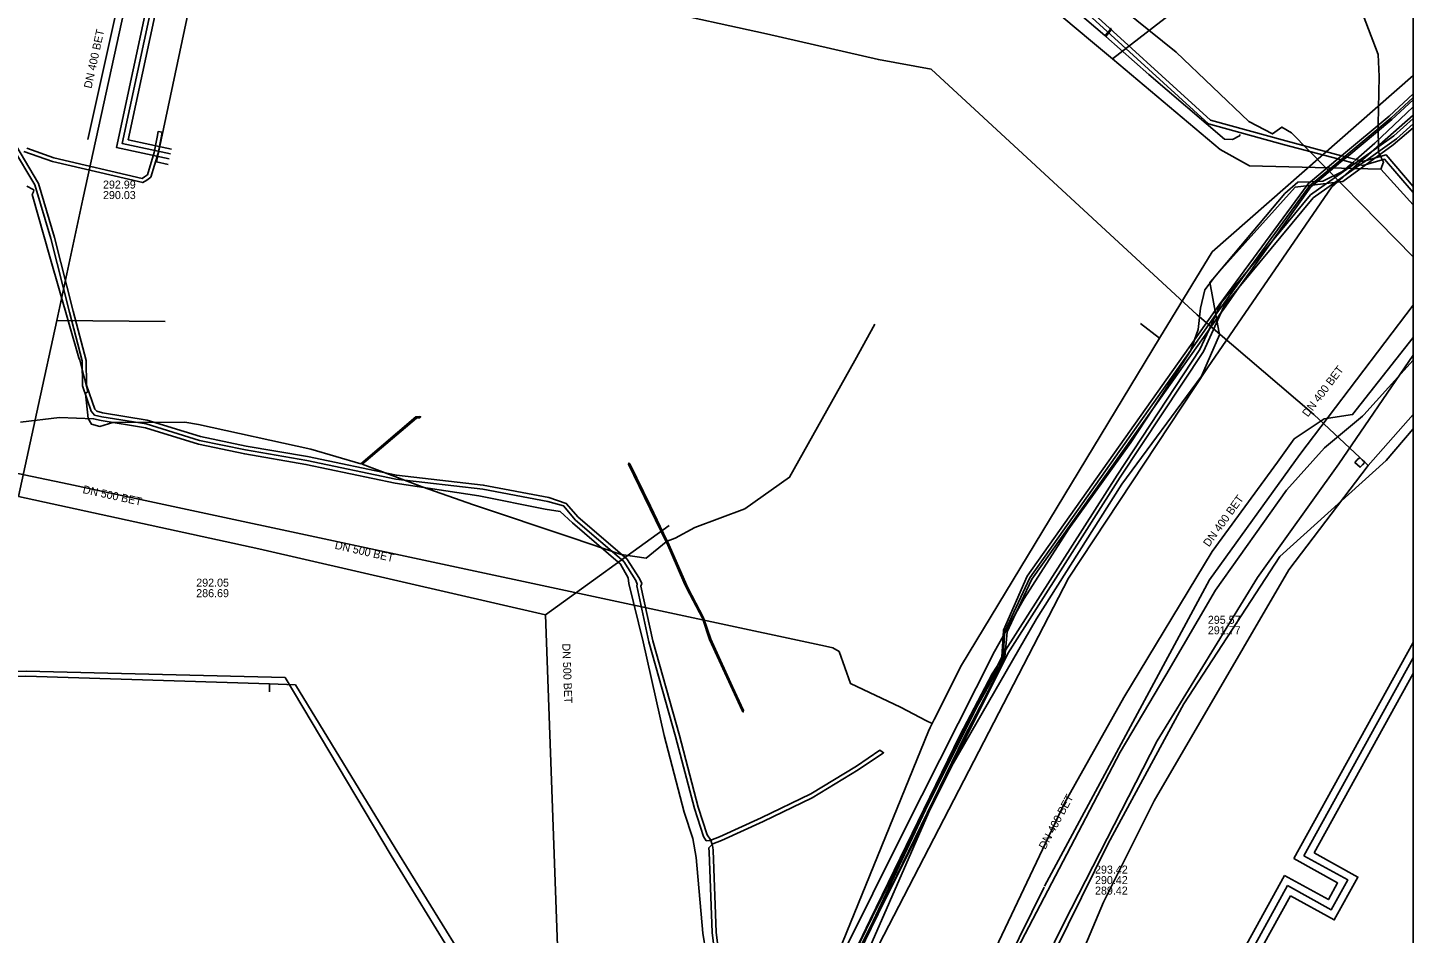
# Model space of a CAD drawing. Extents: x -598233 to -596890, y -1157848 to -1156431.
# Drawn here: x -597029 to -596890.5, y -1156824 to -1156733.5 of the extents above; entities that cross this region are included whole.
import ezdxf

# ---------------------------------------------------------------- set-up
doc = ezdxf.new("R2010")
doc.units = 0
for name, color, linetype in [('Vrstva 12', 7, 'Continuous'), ('Vrstva 13', 7, 'Continuous'), ('Vrstva 19', 7, 'Continuous'), ('Vrstva 25', 7, 'Continuous'), ('Vrstva 26', 7, 'Continuous'), ('Vrstva 42', 7, 'Continuous'), ('Vrstva 44', 7, 'Continuous'), ('Vrstva 55', 7, 'Continuous'), ('Vrstva 58', 7, 'Continuous'), ('Vrstva 60', 7, 'Continuous'), ('Vrstva 9', 7, 'Continuous'), ('zajmove_uzemi', 7, 'Continuous')]:
    doc.layers.add(name, color=color, linetype=linetype)

msp = doc.modelspace()

# ---------------------------------------------------------------- linework, layer by layer
at = {"layer": 'Vrstva 12'}
msp.add_line((-596893.72, -1156747.64), (-596890.46, -1156751.19), dxfattribs=at)
for points in [[(-596922.52, -1156734.93), (-596930.29, -1156728.41), (-596934.88, -1156725.51), (-596940.61, -1156722.86), (-596954.61, -1156719.36)], [(-597010.12, -1156723.02), (-597011.18, -1156723.69), (-597011.43, -1156724.89), (-597016.1, -1156746.9), (-597014.93, -1156747.15)], [(-596904.44, -1156724.14), (-596920.53, -1156736.62)], [(-596897.93, -1156726.66), (-596896.69, -1156728.97), (-596893.96, -1156736.18), (-596893.86, -1156738.38), (-596893.97, -1156743.17), (-596893.95, -1156745.94), (-596893.43, -1156746.93), (-596893.72, -1156747.64)], [(-596920.53, -1156736.62), (-596922.52, -1156734.93)], [(-596906.83, -1156747.3), (-596909.77, -1156745.67), (-596920.53, -1156736.62)], [(-596893.72, -1156747.64), (-596906.83, -1156747.3)], [(-596903.15, -1156779.71), (-596899.33, -1156775.48), (-596895.53, -1156772.32), (-596895.39, -1156772.18), (-596890.46, -1156766.72)], [(-596930.04, -1156825.5), (-596919.76, -1156805.9), (-596915.21, -1156798.19), (-596910.25, -1156789.71), (-596903.15, -1156779.71)]]:
    msp.add_lwpolyline(points, dxfattribs=at)
at = {"layer": 'Vrstva 13'}
for p, q in [((-596915.85, -1156764.53), (-596917.74, -1156763.05)), ((-596935.64, -1156797.2), (-596938.36, -1156802.63)), ((-597004.8, -1156799.39), (-597004.82, -1156799.87)), ((-597004.8, -1156799.07), (-597004.8, -1156799.39)), ((-596939.12, -1156802.77), (-596938.56, -1156803.02)), ((-596938.56, -1156803.02), (-596938.76, -1156803.44)), ((-596938.36, -1156802.63), (-596938.56, -1156803.02))]:
    msp.add_line(p, q, dxfattribs=at)
for points in [[(-597150.21, -1156738.81), (-597130.74, -1156756.02), (-597129.3, -1156757.29), (-597024.86, -1156779.12), (-596949.21, -1156795.28)], [(-596890.46, -1156738.26), (-596910.57, -1156755.9), (-596915.85, -1156764.53), (-596935.64, -1156797.2)], [(-596982.85, -1156830.68), (-596992.24, -1156815.47), (-597002.22, -1156799.16), (-597004.8, -1156799.07), (-597029.18, -1156798.3), (-597059.44, -1156798.45), (-597071.85, -1156797.45), (-597095.49, -1156795.95), (-597101.61, -1156795.63), (-597101.97, -1156795.93), (-597102.27, -1156796.72), (-597110.39, -1156816.16), (-597113.12, -1156821.94), (-597116.17, -1156826.24)], [(-596949.21, -1156795.28), (-596948.5, -1156795.46), (-596947.85, -1156795.83), (-596946.74, -1156799.04), (-596941.72, -1156801.4), (-596939.12, -1156802.77)], [(-596938.76, -1156803.44), (-596938.92, -1156803.8), (-596947.54, -1156824.9), (-596949.46, -1156829.5), (-596934.8, -1156842.4)]]:
    msp.add_lwpolyline(points, dxfattribs=at)
at = {"layer": 'Vrstva 19'}
for points in [[(-597039.34, -1156716.16), (-597017.63, -1156720.79), (-597000.4, -1156724.25), (-596966.43, -1156731.65), (-596955.13, -1156734.11), (-596943.94, -1156736.68), (-596938.65, -1156737.65), (-596912.06, -1156762.18), (-596900.41, -1156772.14), (-596895.82, -1156776.43)], [(-597017.63, -1156720.79), (-597017.77, -1156721.24), (-597022.96, -1156744.66)], [(-596890.46, -1156772.16), (-596894.96, -1156777.24), (-596902.9, -1156787.67), (-596916.35, -1156810.75), (-596921.34, -1156820.69), (-596921.42, -1156820.88), (-596923.29, -1156825.32)], [(-596895.82, -1156776.43), (-596896.06, -1156776.68), (-596896.3, -1156776.94), (-596895.78, -1156777.42), (-596895.55, -1156777.16)], [(-596895.57, -1156776.67), (-596895.82, -1156776.43)], [(-596895.55, -1156777.16), (-596895.31, -1156776.91), (-596895.57, -1156776.67)], [(-596894.96, -1156777.24), (-596895.31, -1156776.91)], [(-596948.53, -1156867.85), (-596948.8, -1156867.73), (-596964.74, -1156859.99), (-596965.12, -1156859.79), (-596963.99, -1156856.87), (-596964.57, -1156856.65), (-596967.48, -1156854.93), (-596969.17, -1156853.66), (-596971.89, -1156850.17), (-596983.64, -1156830.87), (-596992.65, -1156816.23), (-597003.25, -1156798.44), (-597029.14, -1156797.81), (-597057.59, -1156797.99), (-597061.06, -1156797.77), (-597071.98, -1156796.79), (-597087.41, -1156795.86), (-597102.05, -1156795.07), (-597103.22, -1156797.72)]]:
    msp.add_lwpolyline(points, dxfattribs=at)
at = {"layer": 'Vrstva 25'}
for p, q in [((-596901.39, -1156816.24), (-596890.46, -1156796.47)), ((-596934.11, -1156875.44), (-596903.03, -1156819.22))]:
    msp.add_line(p, q, dxfattribs=at)
for points in [[(-596994.39, -1156690.95), (-596998.38, -1156709.53), (-597011.29, -1156706.75), (-597019.52, -1156745.08), (-597014.71, -1156746.11)], [(-596903.03, -1156819.22), (-596898.66, -1156821.64), (-596897.01, -1156818.66), (-596901.39, -1156816.24)]]:
    msp.add_lwpolyline(points, dxfattribs=at)
at = {"layer": 'Vrstva 26'}
for p, q in [((-596902.41, -1156816.53), (-596890.46, -1156794.92)), ((-596900.37, -1156815.95), (-596890.46, -1156798.02)), ((-596934.89, -1156875.32), (-596903.33, -1156818.2)), ((-596933.32, -1156875.57), (-596902.74, -1156820.24))]:
    msp.add_line(p, q, dxfattribs=at)
for points in [[(-597014.82, -1156746.6), (-597020.11, -1156745.46), (-597011.67, -1156706.16), (-596998.76, -1156708.93), (-596994.98, -1156691.33)], [(-596994, -1156691.54), (-596997.99, -1156710.12), (-597010.91, -1156707.34), (-597018.92, -1156744.69), (-597014.61, -1156745.62)], [(-596903.33, -1156818.2), (-596898.95, -1156820.62), (-596898.03, -1156818.95), (-596902.41, -1156816.53)], [(-596902.74, -1156820.24), (-596898.36, -1156822.65), (-596895.99, -1156818.37), (-596900.37, -1156815.95)]]:
    msp.add_lwpolyline(points, dxfattribs=at)
at = {"layer": 'Vrstva 42'}
for points in [[(-597029.35, -1156745.86), (-597026.49, -1156746.87), (-597017.48, -1156748.98), (-597017.07, -1156748.73), (-597016.67, -1156748.43), (-597015.94, -1156746.05), (-597015.65, -1156744.5), (-597015.55, -1156743.95), (-597015.75, -1156743.91), (-597015.95, -1156743.87), (-597016.04, -1156744.43), (-597016.33, -1156745.96), (-597017.01, -1156748.19), (-597017.3, -1156748.4), (-597017.54, -1156748.55), (-597026.38, -1156746.49), (-597029.08, -1156745.53)], [(-596959.85, -1156829.61), (-596960.54, -1156823.91), (-596960.86, -1156815.87), (-596960.88, -1156815.45), (-596960.8, -1156815.35), (-596960.56, -1156815.12), (-596960.49, -1156815.06), (-596959.63, -1156814.7), (-596955.47, -1156812.8), (-596950.54, -1156810.45), (-596945.97, -1156807.65), (-596943.42, -1156805.94), (-596943.57, -1156805.84), (-596943.79, -1156805.69), (-596946.14, -1156807.28), (-596950.69, -1156810.05), (-596955.64, -1156812.44), (-596959.81, -1156814.34), (-596960.69, -1156814.68), (-596960.77, -1156814.71), (-596961.14, -1156814.74), (-596961.41, -1156814.33), (-596962.33, -1156811.52), (-596964.21, -1156804.32), (-596966.88, -1156794.86), (-596968.09, -1156789.28), (-596968.06, -1156789.09), (-596968.18, -1156788.73), (-596969.39, -1156786.83), (-596974.22, -1156782.69), (-596975.41, -1156781.27), (-596976.97, -1156780.83), (-596983.49, -1156779.6), (-596992.19, -1156778.6), (-597001.08, -1156776.74), (-597007.2, -1156775.69), (-597011.8, -1156774.74), (-597017.12, -1156773.09), (-597021.57, -1156772.37), (-597022.31, -1156772.2), (-597022.62, -1156771.8), (-597023.49, -1156769.27), (-597023.52, -1156766.8), (-597024.81, -1156761.93), (-597026.68, -1156754.56), (-597028.27, -1156749.21), (-597030.49, -1156745.46)], [(-596959.45, -1156829.56), (-596960.14, -1156823.88), (-596960.46, -1156815.73), (-596960.49, -1156815.39), (-596960.56, -1156815.12), (-596960.68, -1156814.71), (-596960.69, -1156814.68), (-596961.05, -1156814.16), (-596961.95, -1156811.4), (-596963.82, -1156804.21), (-596966.5, -1156794.76), (-596967.68, -1156789.29), (-596967.6, -1156789.03), (-596967.83, -1156788.54), (-596969.09, -1156786.57), (-596973.94, -1156782.4), (-596975.14, -1156781.03), (-596976.87, -1156780.45), (-596983.43, -1156779.2), (-596992.12, -1156778.21), (-597001.01, -1156776.35), (-597007.13, -1156775.3), (-597011.7, -1156774.35), (-597017.03, -1156772.7), (-597021.5, -1156771.97), (-597022.07, -1156771.83), (-597022.26, -1156771.61), (-597023.09, -1156769.2), (-597023.12, -1156766.75), (-597024.42, -1156761.83), (-597026.3, -1156754.45), (-597027.9, -1156749.05), (-597030.15, -1156745.25)], [(-596960.6, -1156829.58), (-596961.49, -1156823.97), (-596962.15, -1156816.42), (-596962.49, -1156814.52), (-596963.35, -1156811.9), (-596965.34, -1156804.21), (-596967.44, -1156794.85), (-596968.87, -1156789.04), (-596968.95, -1156788.48), (-596969.7, -1156787.1), (-596974.5, -1156782.97), (-596975.76, -1156781.84), (-596977.25, -1156781.59), (-596983.89, -1156780.27), (-596992.25, -1156779), (-597001.16, -1156777.13), (-597007.28, -1156776.08), (-597011.9, -1156775.12), (-597017.21, -1156773.48), (-597021.63, -1156772.76), (-597022.39, -1156772.58), (-597025.8, -1156772.44), (-597029.69, -1156772.91)]]:
    msp.add_lwpolyline(points, dxfattribs=at)
at = {"layer": 'Vrstva 44'}
for p, q in [((-596892.88, -1156742.33), (-596890.46, -1156740.11)), ((-596890.46, -1156740.47), (-596892.71, -1156742.53)), ((-596892.6, -1156742.67), (-596890.46, -1156740.72))]:
    msp.add_line(p, q, dxfattribs=at)
for points in [[(-596924.08, -1156731.13), (-596910.93, -1156743.1), (-596903.33, -1156745.19), (-596898.01, -1156746.61), (-596897.69, -1156746.69), (-596897.49, -1156746.74), (-596896.53, -1156747), (-596896.31, -1156747.06), (-596895.8, -1156747.2), (-596895.52, -1156747.27), (-596893.33, -1156746.64), (-596890.46, -1156749.96)], [(-596923.83, -1156730.82), (-596910.74, -1156742.74), (-596903.22, -1156744.8), (-596897.63, -1156746.29), (-596897.32, -1156746.38), (-596897.12, -1156746.43), (-596896.17, -1156746.68), (-596895.88, -1156746.76), (-596895.53, -1156746.85), (-596895.18, -1156746.76), (-596893.19, -1156746.19), (-596890.46, -1156749.35)], [(-596947.56, -1156826.18), (-596941.41, -1156813.85), (-596932.33, -1156795.84), (-596931.47, -1156794.31), (-596931.32, -1156794.02), (-596930.19, -1156792), (-596929.37, -1156790.53), (-596924.89, -1156783.57), (-596918.69, -1156774.96), (-596916.48, -1156771.55), (-596912.71, -1156765.74), (-596912.71, -1156765.72), (-596912.33, -1156764.68), (-596911.96, -1156763.65), (-596911.75, -1156761.53), (-596911.29, -1156759.7), (-596910.34, -1156758.43), (-596903.31, -1156750.08), (-596902.01, -1156748.94), (-596900.74, -1156748.89), (-596900.31, -1156748.88), (-596900.04, -1156748.87), (-596899.49, -1156748.84), (-596897.53, -1156747.88), (-596896.53, -1156747), (-596896.17, -1156746.68), (-596894.31, -1156745.04), (-596890.46, -1156741.39)], [(-596890.46, -1156743.11), (-596892.15, -1156744.61), (-596895.18, -1156746.76), (-596895.8, -1156747.2), (-596900.47, -1156750.5), (-596907.89, -1156759.47), (-596909.32, -1156761.2), (-596909.66, -1156761.95), (-596911.44, -1156765.86), (-596919.75, -1156778.42), (-596930.98, -1156796.03), (-596943.95, -1156822.05), (-596944.17, -1156822.49), (-596944.65, -1156823.48), (-596958.23, -1156851.4), (-596959.43, -1156853.86), (-596961.6, -1156858.27)], [(-596892.71, -1156742.53), (-596897.32, -1156746.38), (-596897.69, -1156746.69), (-596900.31, -1156748.88), (-596900.79, -1156749.28), (-596906.99, -1156757.75), (-596909.68, -1156761.43), (-596910.2, -1156762.17), (-596912.71, -1156765.72), (-596928.79, -1156788.47), (-596931.3, -1156793.82), (-596931.32, -1156794.02), (-596931.43, -1156796.03), (-596931.46, -1156796.56), (-596932.31, -1156798.17), (-596934.01, -1156801.2), (-596935.73, -1156804.26), (-596939.22, -1156811.66), (-596944.46, -1156822.77), (-596953.45, -1156841)], [(-596953.34, -1156841.05), (-596944.65, -1156823.48), (-596944.35, -1156822.87), (-596943.95, -1156822.05), (-596935.35, -1156804.38), (-596932.15, -1156798.25), (-596931.33, -1156796.67), (-596931.24, -1156795.68), (-596931.06, -1156793.86), (-596930.19, -1156792), (-596928.6, -1156788.6), (-596916.48, -1156771.55), (-596910.88, -1156763.67), (-596909.66, -1156761.95), (-596909.45, -1156761.65), (-596907.89, -1156759.47), (-596904.58, -1156754.83), (-596900.7, -1156749.41), (-596900.04, -1156748.87), (-596897.49, -1156746.74), (-596897.12, -1156746.43), (-596892.6, -1156742.67)], [(-596949.46, -1156832.45), (-596944.76, -1156822.63), (-596935.81, -1156804.21), (-596932.56, -1156798.07), (-596932.06, -1156797.29), (-596931.61, -1156796.57), (-596931.59, -1156796.35), (-596931.47, -1156794.31), (-596931.44, -1156793.7), (-596929.05, -1156788.3), (-596912.33, -1156764.68), (-596909.86, -1156761.18), (-596900.98, -1156749.09), (-596900.74, -1156748.89), (-596898.01, -1156746.61), (-596897.63, -1156746.29), (-596892.88, -1156742.33)], [(-596890.46, -1156742.57), (-596892.4, -1156744.29), (-596895.88, -1156746.76), (-596896.31, -1156747.06), (-596900.75, -1156750.21), (-596904.58, -1156754.83), (-596906.99, -1156757.75), (-596909.66, -1156760.98), (-596910.2, -1156762.17), (-596910.88, -1156763.67), (-596911.79, -1156765.66), (-596920.08, -1156778.2), (-596931.24, -1156795.68), (-596931.33, -1156795.83), (-596931.43, -1156796.03), (-596931.59, -1156796.35), (-596932.06, -1156797.29)], [(-596890.46, -1156766.23), (-596897.89, -1156777.08), (-596906.04, -1156788.42), (-596916.08, -1156804.76), (-596925.38, -1156822.92), (-596936.78, -1156846.16)], [(-596932.06, -1156797.29), (-596934.01, -1156801.2), (-596939.22, -1156811.66), (-596944.53, -1156822.31), (-596949.46, -1156832.45)]]:
    msp.add_lwpolyline(points, dxfattribs=at)
at = {"layer": 'Vrstva 55'}
for points in [[(-596925.55, -1156730.61), (-596921.31, -1156734.29), (-596920.78, -1156733.68), (-596920.74, -1156733.55), (-596920.66, -1156733.72), (-596921.21, -1156734.37), (-596916.9, -1156738.18), (-596909.35, -1156744.63), (-596908.55, -1156744.66), (-596907.82, -1156744.3), (-596907.78, -1156744.16)], [(-596890.46, -1156743.5), (-596892.46, -1156745.21), (-596897.51, -1156748.88), (-596902.28, -1156749.44), (-596910.8, -1156758.94), (-596909.82, -1156764.19), (-596911.64, -1156768.32), (-596919.59, -1156779.1), (-596928.14, -1156792.56), (-596937.72, -1156809.23), (-596945.5, -1156826.96), (-596952.56, -1156841.37), (-596960.38, -1156857.36), (-596963.98, -1156864.61), (-596949.01, -1156873.55), (-596946.6, -1156870.34), (-596946.19, -1156867.18), (-596942.32, -1156860.03), (-596941.43, -1156860.49), (-596932.08, -1156865.43), (-596928.1, -1156861.38), (-596924.38, -1156859.99)], [(-597029.06, -1156749.32), (-597028.44, -1156749.66), (-597028.35, -1156749.71), (-597028.4, -1156749.91), (-597028.54, -1156750.16), (-597026.75, -1156756.4), (-597023.85, -1156766.48), (-597023.77, -1156766.73), (-597022.96, -1156769.86), (-597023.19, -1156770.06), (-597022.94, -1156772.55), (-597022.61, -1156773.12), (-597021.76, -1156773.34), (-597020.46, -1156772.95), (-597013.28, -1156772.92), (-597011.91, -1156773.15), (-597000.68, -1156775.61), (-596995.67, -1156777.07), (-596990.18, -1156772.39), (-596989.8, -1156772.35), (-596989.68, -1156772.38), (-596989.78, -1156772.47), (-596990.12, -1156772.51), (-596995.15, -1156776.79), (-596995.54, -1156777.11), (-596989.55, -1156779.37), (-596984.42, -1156781.17), (-596974.54, -1156784.48), (-596969.64, -1156786.15), (-596967.15, -1156786.5), (-596965.14, -1156784.88), (-596968.91, -1156777.12), (-596968.87, -1156776.99), (-596968.79, -1156777.08), (-596966.73, -1156781.32), (-596965.07, -1156784.75), (-596965.1, -1156784.98), (-596963.38, -1156788.9), (-596963.09, -1156789.54), (-596961.53, -1156792.5), (-596960.81, -1156794.63), (-596957.56, -1156801.74), (-596957.54, -1156801.78), (-596957.44, -1156801.87), (-596957.43, -1156801.73), (-596958.51, -1156799.37), (-596960.38, -1156795.27), (-596960.69, -1156794.59), (-596961.42, -1156792.46), (-596962.99, -1156789.48), (-596965, -1156784.9), (-596965.04, -1156784.82), (-596964.26, -1156784.49), (-596962.29, -1156783.45), (-596957.3, -1156781.58), (-596952.82, -1156778.41), (-596946.3, -1156766.74), (-596944.29, -1156763.12)], [(-596890.46, -1156764.45), (-596896.53, -1156772.16), (-596899.38, -1156772.57), (-596902.37, -1156774.57), (-596904.03, -1156776.92), (-596910.58, -1156785.84), (-596919.4, -1156800.43), (-596925.34, -1156810.98), (-596934.39, -1156830.06), (-596934.45, -1156830.1), (-596941.03, -1156843.3), (-596944.64, -1156850.58), (-596939.5, -1156853.27), (-596941.45, -1156858.66), (-596941.44, -1156859.93), (-596932.17, -1156864.82), (-596928.39, -1156860.96), (-596924.65, -1156859.52)]]:
    msp.add_lwpolyline(points, dxfattribs=at)
at = {"layer": 'Vrstva 58'}
for points in [[(-596890.46, -1156756.38), (-596902.63, -1156744), (-596903.6, -1156743.43), (-596904.53, -1156744.11), (-596906.89, -1156742.88), (-596914.18, -1156735.94), (-596920.66, -1156730.68), (-596923.72, -1156728.12), (-596924.53, -1156725.54), (-596923.37, -1156723.25)], [(-597115.64, -1157042.19), (-597035.06, -1156963.83), (-597023.86, -1156959.57), (-596991.41, -1156918.15), (-596951.34, -1156839.56), (-596924.93, -1156788.51), (-596911.05, -1156767.47), (-596898.61, -1156749.4), (-596890.46, -1156742.24)], [(-597086.88, -1157045.18), (-597086.58, -1157044.59), (-597066.89, -1157025.23), (-597051.01, -1157009.31), (-597046.7, -1157005.01), (-597026.73, -1156985.36), (-597011.58, -1156970.08), (-596991.8, -1156947.93), (-596989.15, -1156945.07), (-596988.35, -1156943.93), (-596988.21, -1156942.76), (-596974.88, -1156923.46), (-596956.71, -1156889.88), (-596946.89, -1156871.03), (-596942.11, -1156860.2), (-596941.85, -1156859.79), (-596941.53, -1156859.01), (-596934.53, -1156842.22), (-596932.96, -1156839.31), (-596920.95, -1156815.01), (-596913.39, -1156801.07), (-596903.8, -1156786.32), (-596893.16, -1156776.74), (-596890.46, -1156773.58)]]:
    msp.add_lwpolyline(points, dxfattribs=at)
at = {"layer": 'Vrstva 60'}
msp.add_lwpolyline([(-596890.46, -1157848.46), (-596890.46, -1156430.86)], dxfattribs=at)
at = {"layer": 'Vrstva 9'}
for p, q in [((-597013.08, -1156703.2), (-597023.45, -1156750.62)), ((-596890.46, -1156761.22), (-596901.79, -1156776.15)), ((-597015.25, -1156762.84), (-597026.08, -1156762.77)), ((-596901.79, -1156776.15), (-596910.83, -1156788.66)), ((-597029.89, -1156780.34), (-597005.88, -1156785.56)), ((-596964.84, -1156783.23), (-596977.2, -1156792.15)), ((-597005.88, -1156785.56), (-596977.2, -1156792.15)), ((-596910.83, -1156788.66), (-596927.33, -1156819.27)), ((-596977.2, -1156792.15), (-596975.78, -1156831.94))]:
    msp.add_line(p, q, dxfattribs=at)
for points in [[(-597023.45, -1156750.62), (-597026.08, -1156762.77), (-597027.9, -1156771.14), (-597029.89, -1156780.34)], [(-596927.36, -1156819.38), (-596941.03, -1156847.07), (-596941.15, -1156847.31), (-596950.07, -1156865.4), (-596950.07, -1156865.4), (-596951.75, -1156868.81)]]:
    msp.add_lwpolyline(points, dxfattribs=at)
at = {"layer": 'zajmove_uzemi'}
msp.add_lwpolyline([(-598232.89, -1156430.86), (-596890.46, -1156430.86), (-596890.46, -1157848.46), (-598232.89, -1157848.46)], close=True, dxfattribs=at)

# ---------------------------------------------------------------- texts
at = {"layer": 'Vrstva 12'}
for s, rotation, p in [('DN 400 BET', 77.6931, (-597022.6, -1156739.62)), ('DN 400 BET', 52.8267, (-596901, -1156772.46)), ('DN 500 BET', 347.7281, (-597023.53, -1156779.99)), ('DN 400 BET', 54.1514, (-596910.89, -1156785.44)), ('DN 500 BET', 347.0978, (-596998.33, -1156785.55)), ('DN 500 BET', 272.0658, (-596975.54, -1156795.04)), ('DN 400 BET', 61.7193, (-596927.25, -1156815.67))]:
    msp.add_text(s, height=0.8, rotation=rotation, dxfattribs=at).set_placement(p)
for s, p in [('292.99', (-597021.45, -1156749.57)), ('290.03', (-597021.45, -1156750.62)), ('292.05', (-597012.13, -1156789.35)), ('286.69', (-597012.13, -1156790.4)), ('295.57', (-596911, -1156793.06)), ('291.77', (-596911, -1156794.11)), ('293.42', (-596922.28, -1156818.02)), ('290.42', (-596922.28, -1156819.07)), ('289.42', (-596922.28, -1156820.12))]:
    msp.add_text(s, height=0.8, dxfattribs=at).set_placement(p)

doc.saveas('drawing.dxf')
